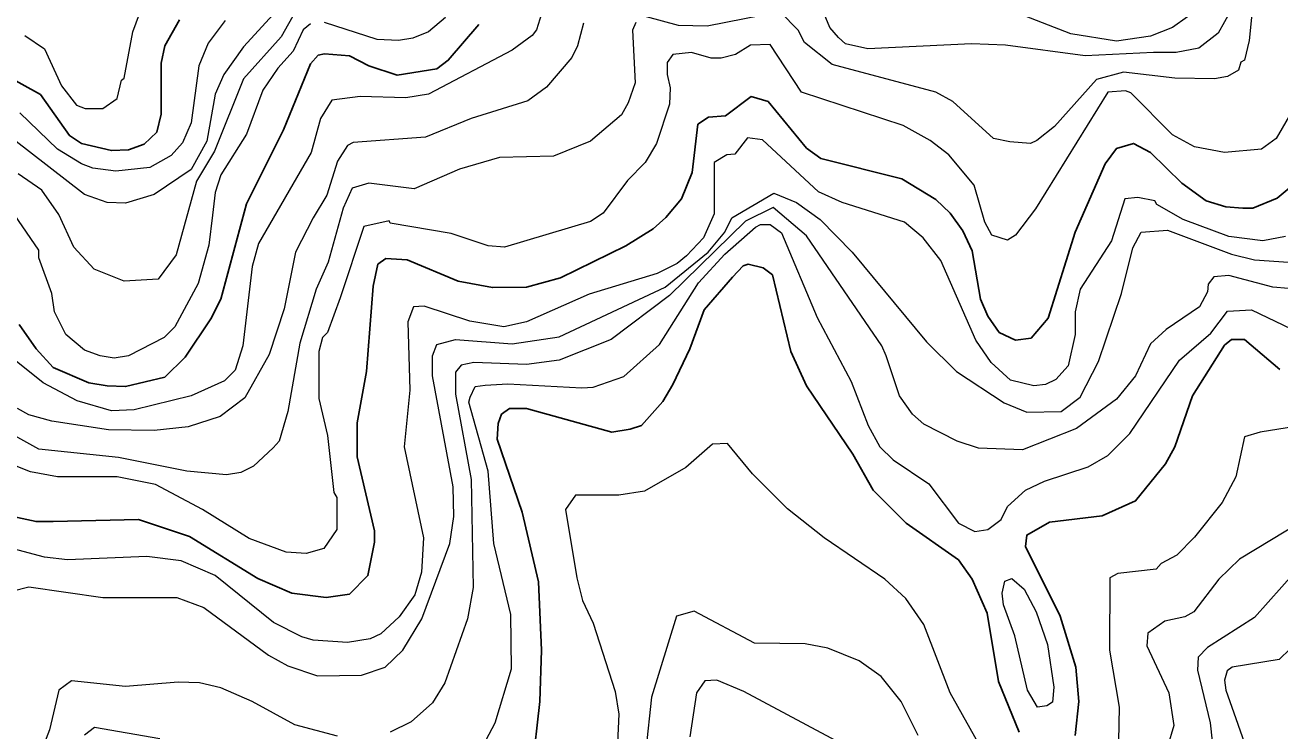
# Model space of a CAD drawing. Extents: x 423 to 448.8, y 7456.3 to 7484.
# Drawn here: x 441.497 to 442.862, y 7476.842 to 7477.61 of the extents above; entities that cross this region are included whole.
import ezdxf

# ---------------------------------------------------------------- set-up
doc = ezdxf.new("R2010")
doc.units = 0
doc.header["$LTSCALE"] = 0.032
doc.layers.add('1', color=7, linetype='Continuous', lineweight=25)
doc.layers.add('2', color=7, linetype='Continuous', lineweight=13)

msp = doc.modelspace()

# ---------------------------------------------------------------- linework, layer by layer
at = {"layer": '1'}
for points in [[(441.4733, 7477.5569), (441.5136, 7477.5344), (441.5453, 7477.4896), (441.5584, 7477.481), (441.5909, 7477.4733), (441.6095, 7477.4741), (441.6265, 7477.4803), (441.6404, 7477.4934), (441.645, 7477.5128), (441.645, 7477.5685), (441.6489, 7477.5871), (441.6652, 7477.6157)], [(441.9908, 7477.6103), (441.9575, 7477.5716), (441.9452, 7477.5623), (441.9018, 7477.5553), (441.8709, 7477.5654), (441.85, 7477.5762), (441.823, 7477.5785), (441.816, 7477.577), (441.8075, 7477.5677), (441.7781, 7477.4958), (441.7379, 7477.4153), (441.71, 7477.3117), (441.6992, 7477.29), (441.6713, 7477.2483), (441.6489, 7477.2266), (441.6064, 7477.2165), (441.5863, 7477.2173), (441.5662, 7477.2204), (441.5275, 7477.2374), (441.5089, 7477.2575), (441.4904, 7477.2839)], [(442.5036, 7477.4053), (442.4882, 7477.42), (442.451, 7477.4424), (442.3629, 7477.4648), (442.3474, 7477.4757), (442.3056, 7477.5267), (442.2871, 7477.5321), (442.2592, 7477.5112), (442.2406, 7477.5097), (442.229, 7477.5019), (442.2228, 7477.4494), (442.2112, 7477.4207), (442.1942, 7477.4006), (442.1803, 7477.3882), (442.1509, 7477.3697), (442.0798, 7477.3349), (442.0426, 7477.3248), (442.0055, 7477.3241), (441.9684, 7477.331), (441.9127, 7477.3542), (441.8895, 7477.3558), (441.8809, 7477.3496), (441.8756, 7477.3256), (441.8686, 7477.2328), (441.8585, 7477.1771), (441.8585, 7477.14), (441.8771, 7477.0595), (441.8771, 7477.0472), (441.8701, 7477.0108), (441.85, 7476.9907), (441.8245, 7476.9868), (441.7874, 7476.9915), (441.7503, 7477.0077), (441.676, 7477.0534), (441.6203, 7477.0719), (441.5275, 7477.0696), (441.509, 7477.0696), (441.4734, 7477.0773)], [(442.8873, 7477.4447), (442.8594, 7477.4215), (442.8331, 7477.4107), (442.8223, 7477.4107), (442.8037, 7477.4122), (442.7821, 7477.4184), (442.7558, 7477.4378), (442.7217, 7477.471), (442.7032, 7477.4811), (442.6846, 7477.4756), (442.6722, 7477.4587), (442.6397, 7477.3844), (442.6104, 7477.2908), (442.5918, 7477.2691), (442.5747, 7477.2668), (442.557, 7477.2753), (442.5446, 7477.2931), (442.5368, 7477.3117), (442.5276, 7477.3643), (442.5175, 7477.386), (442.5036, 7477.4053)], [(442.5786, 7476.8406), (442.5562, 7476.8956), (442.5438, 7476.9698), (442.5276, 7477.007), (442.5129, 7477.0278), (442.4557, 7477.068), (442.42, 7477.1036), (442.3976, 7477.1431), (442.3474, 7477.2173), (442.3303, 7477.2545), (442.3102, 7477.338), (442.3002, 7477.3457), (442.284, 7477.3496), (442.2785, 7477.348), (442.2669, 7477.3356), (442.236, 7477.3001), (442.2205, 7477.2576), (442.2019, 7477.2189), (442.1911, 7477.2003), (442.1679, 7477.174), (442.1556, 7477.1701), (442.1355, 7477.167), (442.0426, 7477.1926), (442.0241, 7477.1926), (442.0156, 7477.1864), (442.0117, 7477.1763), (442.0109, 7477.1593), (442.038, 7477.0797), (442.0558, 7477.0039), (442.0589, 7476.9296), (442.0573, 7476.8739), (442.0488, 7476.7997)], [(442.8625, 7477.2351), (442.8238, 7477.2676), (442.8099, 7477.2676), (442.8022, 7477.2614), (442.7673, 7477.2065), (442.748, 7477.1508), (442.7379, 7477.1323), (442.7055, 7477.092), (442.6691, 7477.0758), (442.6119, 7477.0688), (442.5871, 7477.0549), (442.5856, 7477.0425), (442.6235, 7476.9667), (442.6405, 7476.911), (442.6436, 7476.8739), (442.6397, 7476.8368)]]:
    msp.add_lwpolyline(points, dxfattribs=at)
at = {"layer": '2'}
for points in [[(442.8378, 7477.6799), (442.8292, 7477.5932), (442.8238, 7477.5715), (442.8199, 7477.5693), (442.8176, 7477.5608), (442.8053, 7477.5538), (442.7913, 7477.5515), (442.748, 7477.5522), (442.6923, 7477.5584), (442.6629, 7477.5507), (442.6173, 7477.4996), (442.598, 7477.4842), (442.591, 7477.4811), (442.5686, 7477.4826), (442.5508, 7477.4865), (442.5067, 7477.5267), (442.4882, 7477.5367), (442.3752, 7477.5669), (442.345, 7477.5909), (442.3381, 7477.6041), (442.3187, 7477.6242), (442.2391, 7477.6087), (442.2082, 7477.6095), (442.1733, 7477.6187)], [(441.8029, 7477.6458), (441.7758, 7477.5971), (441.7348, 7477.5515), (441.7031, 7477.4725), (441.6837, 7477.4401), (441.6613, 7477.3597), (441.6419, 7477.3333), (441.6049, 7477.331), (441.5723, 7477.3442), (441.5499, 7477.3681), (441.5337, 7477.4037), (441.5151, 7477.43), (441.4896, 7477.4478)], [(442.8091, 7477.6257), (442.7952, 7477.6009), (442.7743, 7477.5847), (442.7496, 7477.5801), (442.7248, 7477.5801), (442.6506, 7477.5762), (442.564, 7477.5878), (442.5268, 7477.5893), (442.4139, 7477.584), (442.3899, 7477.5893), (442.3822, 7477.5963), (442.3729, 7477.6072), (442.3574, 7477.6443)], [(442.0627, 7477.6335), (442.0535, 7477.6048), (442.0488, 7477.5986), (442.0272, 7477.5824), (441.9359, 7477.5345), (441.9112, 7477.5306), (441.8617, 7477.5321), (441.8307, 7477.5282), (441.8183, 7477.5082), (441.8082, 7477.471), (441.751, 7477.372), (441.7441, 7477.3473), (441.734, 7477.2607), (441.7255, 7477.2343), (441.7139, 7477.2227), (441.6776, 7477.2065), (441.6157, 7477.191), (441.5909, 7477.1902), (441.5538, 7477.2011), (441.5167, 7477.2204), (441.4819, 7477.2483)], [(441.4966, 7477.5986), (441.5182, 7477.584), (441.5368, 7477.5437), (441.553, 7477.5228), (441.5623, 7477.519), (441.5817, 7477.519), (441.5971, 7477.5298), (441.6018, 7477.5499), (441.6049, 7477.5522), (441.6141, 7477.6025), (441.625, 7477.6319)], [(442.7782, 7477.6303), (442.7457, 7477.6071), (442.7217, 7477.5978), (442.6846, 7477.5924), (442.6351, 7477.6002), (442.5732, 7477.6242)], [(441.7711, 7477.6257), (441.7348, 7477.5863), (441.7131, 7477.5561), (441.7039, 7477.5345), (441.6946, 7477.4834), (441.6776, 7477.4525), (441.6373, 7477.4254), (441.6064, 7477.4161), (441.5863, 7477.4169), (441.5615, 7477.4254), (441.4842, 7477.4857)], [(441.7147, 7477.6149), (441.6961, 7477.5901), (441.6861, 7477.5654), (441.6776, 7477.5035), (441.6683, 7477.4818), (441.6559, 7477.4679), (441.6327, 7477.4548), (441.5956, 7477.4509), (441.5708, 7477.454), (441.5585, 7477.4587), (441.5322, 7477.4749), (441.4911, 7477.5143)], [(441.9544, 7477.618), (441.9359, 7477.6025), (441.9189, 7477.5955), (441.9034, 7477.5932), (441.8802, 7477.594), (441.823, 7477.6125)], [(441.8075, 7477.611), (441.7997, 7477.6048), (441.7889, 7477.5816), (441.7719, 7477.5631), (441.7557, 7477.5391), (441.7379, 7477.4911), (441.71, 7477.447), (441.7039, 7477.4277), (441.7008, 7477.403), (441.6969, 7477.3705), (441.6853, 7477.3287), (441.6598, 7477.2815), (441.6482, 7477.2699), (441.6095, 7477.2498), (441.594, 7477.2475), (441.5786, 7477.2498), (441.5615, 7477.256), (441.5414, 7477.273), (441.5291, 7477.2978), (441.526, 7477.3178), (441.512, 7477.3565), (441.512, 7477.365), (441.4765, 7477.4168)], [(442.1617, 7477.6126), (442.1579, 7477.6041), (442.1609, 7477.5468), (442.1532, 7477.5251), (442.1462, 7477.512), (442.1123, 7477.4834), (442.072, 7477.4671), (442.0132, 7477.4656), (441.9699, 7477.4532), (441.9204, 7477.4316), (441.8709, 7477.4377), (441.8531, 7477.4324), (441.8431, 7477.4107), (441.8268, 7477.3519), (441.8137, 7477.3225), (441.7959, 7477.2637), (441.7828, 7477.1895), (441.7734, 7477.1571), (441.767, 7477.1498), (441.7456, 7477.1299), (441.7317, 7477.1229), (441.7162, 7477.1206), (441.6729, 7477.1245), (441.5987, 7477.1392), (441.512, 7477.1485), (441.4826, 7477.1647)], [(442.1045, 7477.6118), (442.0983, 7477.5871), (442.0921, 7477.5747), (442.0643, 7477.5422), (442.0442, 7477.5275), (441.9823, 7477.5082), (441.9328, 7477.488), (441.8539, 7477.4819), (441.8477, 7477.4787), (441.8369, 7477.4618), (441.8253, 7477.4246), (441.8106, 7477.3999), (441.7912, 7477.3628), (441.7789, 7477.3009), (441.7626, 7477.2514), (441.7363, 7477.2042), (441.7093, 7477.184), (441.6745, 7477.1725), (441.6373, 7477.1686), (441.5878, 7477.1694), (441.526, 7477.1787), (441.5012, 7477.1856), (441.4888, 7477.1926)], [(442.8756, 7477.5159), (442.8586, 7477.4865), (442.8424, 7477.4749), (442.8022, 7477.471), (442.7697, 7477.4772), (442.7457, 7477.4903), (442.7001, 7477.536), (442.6946, 7477.5383), (442.6753, 7477.5368), (442.5964, 7477.4099), (442.5748, 7477.3813), (442.5662, 7477.3759), (442.5492, 7477.3813), (442.5415, 7477.3952), (442.5299, 7477.4355), (442.5021, 7477.4687), (442.482, 7477.4842), (442.4526, 7477.5004), (442.342, 7477.5368), (442.3079, 7477.5886), (442.2863, 7477.5878), (442.27, 7477.5777), (442.2546, 7477.5739), (442.2437, 7477.5739), (442.2221, 7477.5801), (442.2019, 7477.5778), (442.1958, 7477.5692), (442.1958, 7477.5561), (442.1989, 7477.5414), (442.1981, 7477.5236), (442.1842, 7477.4811), (442.1718, 7477.4602), (442.1525, 7477.4408), (442.1262, 7477.4053), (442.1123, 7477.396), (442.0186, 7477.3681), (442.0009, 7477.3697), (441.9607, 7477.3829), (441.8941, 7477.3944), (441.8933, 7477.3968), (441.8655, 7477.3906), (441.84, 7477.3132), (441.826, 7477.2753), (441.8206, 7477.2699)], [(442.8687, 7477.3798), (442.8439, 7477.3751), (442.8068, 7477.3798), (442.7573, 7477.3983), (442.7287, 7477.4145), (442.7264, 7477.4184), (442.7078, 7477.4223), (442.6939, 7477.4207), (442.6792, 7477.3751), (442.6451, 7477.3225), (442.6397, 7477.2978), (442.6397, 7477.273), (442.632, 7477.239), (442.6188, 7477.2243), (442.6073, 7477.2188), (442.5949, 7477.2173), (442.5693, 7477.2235), (442.5484, 7477.2428), (442.5315, 7477.2668), (442.4935, 7477.3535), (442.4742, 7477.3782), (442.4541, 7477.3952), (442.3861, 7477.4169), (442.3605, 7477.4285), (442.2994, 7477.485), (442.2832, 7477.4873), (442.2692, 7477.4695), (442.2608, 7477.4687), (442.2468, 7477.4602), (442.2468, 7477.4045), (442.2352, 7477.3782), (442.2166, 7477.3589), (442.2066, 7477.3503), (442.185, 7477.3395), (442.1107, 7477.3171), (442.0426, 7477.2869), (442.0179, 7477.2815)], [(441.4826, 7476.9938), (441.5012, 7476.9984), (441.5817, 7476.9868), (441.6621, 7476.9868), (441.6915, 7476.976), (441.7619, 7476.9242), (441.7828, 7476.9126), (441.8152, 7476.9018), (441.8632, 7476.9025), (441.8887, 7476.911), (441.9081, 7476.9296), (441.9289, 7476.9636), (441.9591, 7477.0456), (441.9637, 7477.075), (441.9629, 7477.1075), (441.9405, 7477.2282), (441.9405, 7477.2498), (441.9451, 7477.2622), (441.9653, 7477.2676), (442.0272, 7477.2629), (442.0782, 7477.2707), (442.1934, 7477.3248), (442.2404, 7477.3628), (442.2584, 7477.3846), (442.2661, 7477.3999), (442.3118, 7477.4269), (442.3366, 7477.4169), (442.3621, 7477.3983), (442.3969, 7477.3627), (442.4781, 7477.2653), (442.5106, 7477.2328), (442.5624, 7477.1988), (442.5872, 7477.1887), (442.6243, 7477.1895), (442.6451, 7477.205), (442.6652, 7477.2436)], [(442.8888, 7477.3217), (442.8548, 7477.3248), (442.8068, 7477.3372), (442.7906, 7477.3357), (442.7844, 7477.3279), (442.7836, 7477.3194), (442.7751, 7477.3032), (442.7388, 7477.2784), (442.7217, 7477.2629), (442.7055, 7477.2282), (442.6846, 7477.2026), (442.6413, 7477.1709), (442.5825, 7477.1477), (442.5346, 7477.1493), (442.5114, 7477.157), (442.475, 7477.1755), (442.4626, 7477.1864), (442.4487, 7477.2065), (442.434, 7477.2498), (442.4293, 7477.2607), (442.3473, 7477.3805), (442.311, 7477.4115), (442.281, 7477.3966), (442.1984, 7477.3156), (442.1347, 7477.2676), (442.0782, 7477.2452), (442.0426, 7477.2405), (441.9854, 7477.2428), (441.9714, 7477.2398), (441.9652, 7477.232), (441.9653, 7477.2081), (441.9823, 7477.1152), (441.9846, 7476.9977), (441.9784, 7476.9636), (441.9537, 7476.894), (441.9405, 7476.8724), (441.9173, 7476.8515), (441.8941, 7476.8406)], [(441.9954, 7476.826), (442.0086, 7476.8507), (442.0264, 7476.9095), (442.0256, 7476.9683), (442.0071, 7477.0456), (442.0009, 7477.1245), (441.98, 7477.1995), (441.9815, 7477.205), (441.9869, 7477.2165), (441.9978, 7477.2181), (442.0225, 7477.2196), (442.103, 7477.215), (442.1153, 7477.2158), (442.1486, 7477.2274), (442.1872, 7477.2622), (442.2298, 7477.3295), (442.2584, 7477.3604), (442.2917, 7477.3898), (442.2971, 7477.3929), (442.3079, 7477.3929), (442.3203, 7477.3836), (442.359, 7477.2916), (442.3961, 7477.222), (442.4146, 7477.174), (442.427, 7477.1508), (442.4417, 7477.1369), (442.4804, 7477.1106), (442.5129, 7477.068), (442.5307, 7477.0587), (442.5446, 7477.0611), (442.5593, 7477.0719), (442.5662, 7477.0858), (442.5856, 7477.1036), (442.6065, 7477.1137), (442.6537, 7477.1292), (442.6753, 7477.1415), (442.6993, 7477.1655), (442.7534, 7477.2452), (442.7875, 7477.2746), (442.8053, 7477.2985), (442.8315, 7477.3001), (442.8749, 7477.2792)], [(442.6652, 7477.2436), (442.69, 7477.3179), (442.7024, 7477.3674), (442.7117, 7477.3844), (442.7403, 7477.3867), (442.8099, 7477.3604), (442.8347, 7477.3542), (442.8718, 7477.3519)], [(442.0179, 7477.2815), (441.9808, 7477.2877), (441.9313, 7477.304), (441.9196, 7477.3032), (441.9134, 7477.287), (441.9158, 7477.2127), (441.9096, 7477.1508), (441.9305, 7477.0518), (441.9282, 7477.0147), (441.9212, 7476.9899), (441.9042, 7476.9659), (441.8841, 7476.9474), (441.8725, 7476.942), (441.8477, 7476.9381), (441.8106, 7476.9404), (441.7982, 7476.9443), (441.7672, 7476.9597), (441.7039, 7477.0108), (441.6667, 7477.027), (441.6296, 7477.0317), (441.543, 7477.0278), (441.5182, 7477.0309), (441.444, 7477.0503)], [(441.8206, 7477.2699), (441.8168, 7477.2545), (441.8168, 7477.2034), (441.8261, 7477.1632), (441.833, 7477.1013), (441.8361, 7477.0959), (441.8361, 7477.0611), (441.8222, 7477.0402), (441.8029, 7477.0348), (441.7812, 7477.0363), (441.741, 7477.051), (441.6899, 7477.0828), (441.6389, 7477.1098), (441.5971, 7477.1183), (441.5322, 7477.1183), (441.5028, 7477.1237), (441.4695, 7477.1369)], [(443.0017, 7477.1926), (442.8409, 7477.167), (442.8238, 7477.1616), (442.8145, 7477.1183), (442.7998, 7477.0904), (442.7697, 7477.0526), (442.7503, 7477.0332), (442.7333, 7477.024), (442.7279, 7477.0178), (442.6861, 7477.0131), (442.6776, 7477.0085), (442.6769, 7476.9296), (442.6877, 7476.8677), (442.6869, 7476.8306)], [(442.5523, 7476.7966), (442.5036, 7476.8832), (442.475, 7476.9575), (442.4556, 7476.986), (442.4325, 7477.0069), (442.3667, 7477.0518), (442.3265, 7477.0835), (442.2886, 7477.1214), (442.2615, 7477.1547), (442.2452, 7477.1539), (442.2159, 7477.1284), (442.171, 7477.1028), (442.1432, 7477.0982), (442.096, 7477.0982), (442.0851, 7477.0828), (442.0975, 7477.0085), (442.1037, 7476.9838), (442.1153, 7476.959), (442.1393, 7476.8848), (442.1432, 7476.86), (442.1401, 7476.7981)], [(442.8865, 7477.0696), (442.8184, 7477.0286), (442.7959, 7477.0069), (442.7689, 7476.9713), (442.7589, 7476.9659), (442.7372, 7476.9613), (442.7186, 7476.9481), (442.7178, 7476.9342), (442.7418, 7476.8832), (442.7472, 7476.8476), (442.7403, 7476.8244)], [(442.8795, 7477.0154), (442.8347, 7476.9652), (442.7836, 7476.9327), (442.7735, 7476.9219), (442.7728, 7476.908), (442.7867, 7476.8507), (442.7913, 7476.8074)], [(442.4688, 7476.8368), (442.4502, 7476.8739), (442.4286, 7476.901), (442.4046, 7476.918), (442.3706, 7476.9319), (442.3458, 7476.9366), (442.2909, 7476.9373), (442.2251, 7476.9721), (442.2058, 7476.9667), (442.1788, 7476.8786), (442.1726, 7476.8213)], [(442.8857, 7476.9427), (442.8617, 7476.9195), (442.8107, 7476.911), (442.8052, 7476.9072), (442.8021, 7476.8971), (442.8037, 7476.8863), (442.83, 7476.8112)], [(441.8369, 7476.836), (441.7905, 7476.8484), (441.7441, 7476.8739), (441.7101, 7476.8886), (441.6868, 7476.894), (441.6636, 7476.8948), (441.6064, 7476.8902), (441.5476, 7476.8963), (441.5337, 7476.8863), (441.5236, 7476.843), (441.5105, 7476.809)], [(442.3953, 7476.8228), (442.2793, 7476.8847), (442.2499, 7476.8971), (442.2368, 7476.8963), (442.2275, 7476.8832), (442.2205, 7476.8353)], [(441.5615, 7476.8375), (441.5724, 7476.846), (441.6435, 7476.8337)]]:
    msp.add_lwpolyline(points, dxfattribs=at)
msp.add_lwpolyline([(442.5631, 7477.0046), (442.5709, 7477.0077), (442.5841, 7476.9961), (442.5972, 7476.9714), (442.6096, 7476.9358), (442.6165, 7476.8894), (442.615, 7476.8731), (442.6088, 7476.8692), (442.5987, 7476.8677), (442.5879, 7476.8863), (442.574, 7476.9451), (442.5616, 7476.9791), (442.5601, 7476.9915)], close=True, dxfattribs=at)

doc.saveas('drawing.dxf')
